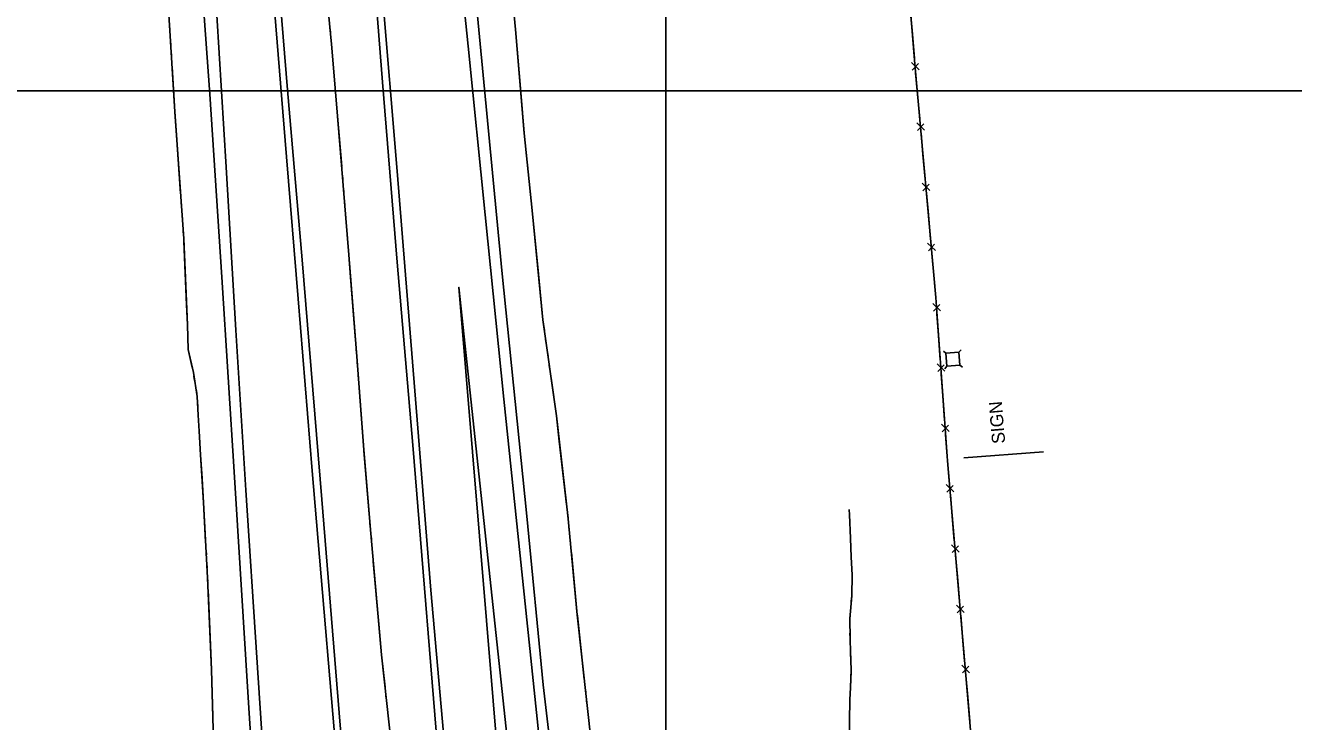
# Model space of a CAD drawing. Extents: x 353423 to 364002, y 127000 to 201942.
# Drawn here: x 361205 to 361789, y 134710 to 135030 of the extents above; entities that cross this region are included whole.
import ezdxf

# ---------------------------------------------------------------- set-up
doc = ezdxf.new("R2010")
doc.units = 0
for name, color, linetype in [('E_DTM_SlopeBottom', 7, 'Continuous'), ('E_DTM_SlopeTop', 7, 'Continuous'), ('E_LAND_BrushLine', 7, 'Continuous'), ('E_LAND_TreeLine', 7, 'Continuous'), ('E_SGN', 7, 'Continuous'), ('E_STRUCT_WingWall', 7, 'Continuous')]:
    doc.layers.add(name, color=color, linetype=linetype)

msp = doc.modelspace()

# ---------------------------------------------------------------- linework, layer by layer
at = {"layer": 'E_DTM_SlopeBottom'}
for p, q in [((361616.55, 135009.61), (361613, 135013.02)), ((361613.32, 135009.49), (361616.22, 135012.55)), ((361619.04, 134981.91), (361615.49, 134985.32)), ((361615.81, 134981.79), (361618.71, 134984.85)), ((361621.53, 134954.21), (361617.98, 134957.62)), ((361618.3, 134954.09), (361621.2, 134957.16)), ((361624.02, 134926.52), (361620.47, 134929.92)), ((361620.79, 134926.39), (361623.69, 134929.46)), ((361626.4, 134898.78), (361622.91, 134902.25)), ((361623.16, 134898.71), (361626.12, 134901.72)), ((361628.38, 134871.04), (361624.89, 134874.51)), ((361625.15, 134870.98), (361628.1, 134873.99)), ((361630.37, 134843.3), (361626.88, 134846.77)), ((361627.13, 134843.24), (361630.09, 134846.25)), ((361632.55, 134815.6), (361629.01, 134819.02)), ((361629.32, 134815.49), (361632.23, 134818.54)), ((361634.93, 134787.89), (361631.39, 134791.31)), ((361631.69, 134787.78), (361634.61, 134790.83)), ((361637.3, 134760.18), (361633.76, 134763.6)), ((361634.07, 134760.08), (361636.98, 134763.13)), ((361639.68, 134732.47), (361636.14, 134735.89)), ((361636.44, 134732.37), (361639.35, 134735.42))]:
    msp.add_line(p, q, dxfattribs=at)
for points in [[(361641.27, 134693.56), (361629.58, 134829.93), (361624.21, 134904.97), (361614.57, 135012.33), (361605.65, 135121.59), (361565.37, 135120.73), (361560.44, 135185.04), (361549.71, 135247.29), (361537.65, 135312.84), (361524.72, 135381.6), (361514.58, 135439.62), (361500.19, 135517.06), (361495.7, 135541.61), (361474.25, 135657.5), (361459.08, 135741.57), (361441.12, 135839.53), (361420.09, 135954.5), (361415.43, 135977.29), (361408.98, 136054.85), (361401.51, 136148.05), (361390.58, 136282.09), (361381.93, 136388.22)], [(361613.44, 135026.11), (361612.64, 135036.02)], [(361614.36, 135014.85), (361613.44, 135026.11)], [(361615.82, 134998.4), (361614.93, 135008.3)], [(361616.83, 134987.15), (361615.82, 134998.4)], [(361618.31, 134970.7), (361617.42, 134980.6)], [(361619.32, 134959.45), (361618.31, 134970.7)], [(361620.8, 134943.01), (361619.91, 134952.9)], [(361621.81, 134931.75), (361620.8, 134943.01)], [(361623.29, 134915.31), (361622.4, 134925.21)], [(361624.28, 134904.05), (361624.21, 134904.97), (361623.29, 134915.31)], [(361625.46, 134887.58), (361624.75, 134897.5)], [(361626.26, 134876.31), (361625.46, 134887.58)], [(361627.44, 134859.84), (361626.73, 134869.76)], [(361628.25, 134848.57), (361627.44, 134859.84)], [(361629.43, 134832.11), (361628.72, 134842.02)], [(361630.36, 134820.84), (361629.58, 134829.93), (361629.43, 134832.11)], [(361631.77, 134804.39), (361630.92, 134814.3)], [(361632.73, 134793.14), (361631.77, 134804.39)], [(361634.15, 134776.69), (361633.3, 134786.59)], [(361635.11, 134765.43), (361634.15, 134776.69)], [(361636.52, 134748.98), (361635.67, 134758.88)], [(361637.48, 134737.72), (361636.52, 134748.98)], [(361638.89, 134721.27), (361638.04, 134731.17)], [(361639.86, 134710.01), (361638.89, 134721.27)]]:
    msp.add_lwpolyline(points, dxfattribs=at)
at = {"layer": 'E_DTM_SlopeTop'}
for points in [[(361396.7, 134677.37), (361383.61, 134837.06), (361376.47, 134921.26), (361369.77, 135003.99), (361363.56, 135082.08), (361357.21, 135157.09), (361349.05, 135257.39), (361342.07, 135341.09), (361335.6, 135421.11), (361329.1, 135499.86), (361323.09, 135573.48), (361316.94, 135652.27), (361310.05, 135737.13), (361304.12, 135810.32), (361297.78, 135883.5), (361290.19, 135976.29), (361284.2, 136050.07), (361277.23, 136133.72), (361271.57, 136204.57), (361265.24, 136282.49), (361259.93, 136343.75), (361254.86, 136377.17)], [(361260.53, 136377.61), (361273.29, 136219.21), (361283.18, 136100.52), (361297.23, 135932.24), (361309.21, 135783.78), (361319.5, 135653.78), (361325.84, 135579.08), (361335.45, 135459.92), (361346.49, 135323.85), (361355.03, 135222.46), (361361.13, 135146.75), (361369.62, 135045.69), (361376.45, 134963.04), (361384.58, 134862.03), (361391.92, 134770.48), (361400.33, 134675.29)], [(361443.99, 134681.89), (361425.57, 134858.3), (361416.98, 134942.97), (361409.2, 135020.58), (361401, 135099.56), (361390.1, 135207.3), (361379.98, 135305.99), (361370.59, 135400.35), (361363.85, 135465.71), (361354, 135559.08), (361345.03, 135650.34), (361338.87, 135715.61), (361331.08, 135812.48), (361324.98, 135884.52), (361318.61, 135961.22), (361310.81, 136058.07), (361303.72, 136144.9), (361296.31, 136233.77), (361284.99, 136370.35)], [(361293.96, 136370.31), (361303.56, 136257.86), (361312.24, 136147.25), (361320.4, 136046.95), (361329.69, 135936), (361337.35, 135842.48), (361345.81, 135737.21), (361353.66, 135645.68), (361361.94, 135541.66), (361370.28, 135454.04), (361379.76, 135358.25), (361388.82, 135267.51), (361400.23, 135163.47), (361412.06, 135049.08), (361424.61, 134917.39), (361436.07, 134804.43), (361443.65, 134726.96), (361448.97, 134681.25)], [(361351.05, 134664.63), (361337.39, 134825.33), (361330.95, 134904.39), (361325.64, 134969.63), (361318.55, 135056.39), (361310.04, 135161.67), (361301.56, 135264.14), (361294.49, 135352.48), (361286.37, 135448.73), (361277.95, 135550.01), (361268.88, 135660.03), (361260.79, 135763), (361249.33, 135901.8), (361238.28, 136034.46), (361229.05, 136148.16), (361218.39, 136277.99), (361212.48, 136348.99)], [(361215.88, 136349.3), (361225.01, 136234.99), (361232.06, 136149.89), (361239, 136067.61), (361245.67, 135988.1), (361251.91, 135907.65), (361257.23, 135843.8), (361264.01, 135763.42), (361270.71, 135680.71), (361276.91, 135605.71), (361282.12, 135541), (361291.62, 135424.19), (361298.48, 135341.76), (361306.78, 135237.93), (361314.68, 135139.9), (361320.09, 135073.72), (361326, 135000.5), (361332.72, 134922.29), (361341.75, 134812.12), (361350.25, 134708.36), (361354.13, 134664.84)], [(361180.1, 136344.37), (361189.81, 136229.58), (361199.72, 136110.86), (361208.14, 136005.52), (361214.77, 135923.19), (361223.46, 135820.12), (361232.49, 135708.36), (361242.15, 135589.45), (361253.1, 135457.7), (361263.61, 135332.47), (361273.94, 135202.44), (361280.22, 135131), (361284.54, 135078.79), (361290.37, 134998.42), (361295.75, 134914.37), (361301.58, 134822.33), (361308.19, 134716.23), (361311.76, 134662.41)], [(361317.03, 134662.47), (361306.89, 134816.39), (361302.26, 134889.92), (361297.74, 134964.91), (361291.41, 135069.88), (361285.48, 135161.58), (361281.7, 135208.48), (361272.03, 135327.67), (361262.86, 135438.3), (361252.64, 135567.21), (361241.51, 135700.05), (361228.98, 135855.38), (361213.87, 136036.21), (361205.27, 136141.31), (361188.85, 136344.99)], [(361423.79, 134680.74), (361404.87, 134909.73), (361429.37, 134680.96)]]:
    msp.add_lwpolyline(points, dxfattribs=at)
at = {"layer": 'E_LAND_BrushLine'}
msp.add_line((361673.81, 134833.98), (361637.08, 134831.28), dxfattribs=at)
at = {"layer": 'E_LAND_TreeLine'}
for p, q in [((361500, 134500), (361500, 136500)), ((360000, 135000), (364000, 135000)), ((360000, 135000), (364000, 135000)), ((361500, 132500), (361500, 135000))]:
    msp.add_line(p, q, dxfattribs=at)
at = {"layer": 'E_SGN'}
for p, q in [((361628.87, 134879.35), (361627.72, 134880.32)), ((361635.82, 134880.99), (361634.85, 134879.85)), ((361629.36, 134873.37), (361628.39, 134872.23)), ((361636.48, 134872.89), (361635.34, 134873.86))]:
    msp.add_line(p, q, dxfattribs=at)
msp.add_lwpolyline([(361635.34, 134873.86), (361634.85, 134879.85), (361628.87, 134879.35), (361629.36, 134873.37)], close=True, dxfattribs=at)
at = {"layer": 'E_STRUCT_WingWall'}
for points in [[(361468.11, 134678.45), (361459.3, 134759.05), (361454.98, 134804.81), (361449.68, 134850.52), (361443.49, 134894.66), (361438.54, 134944.94), (361434.85, 134980.53), (361430.89, 135028.15), (361426.75, 135071.48), (361421.75, 135124.4), (361415.57, 135175.55), (361409.19, 135219.44), (361405.06, 135260.61), (361400.14, 135309.64), (361396.33, 135357.73), (361392.88, 135397.74)], [(361315.44, 135394.34), (361318.24, 135355.78), (361321.62, 135310.13), (361324.89, 135269.34), (361328.5, 135230.37), (361331.67, 135191.01), (361334.87, 135148.38), (361338.28, 135103.79), (361342.22, 135062.79), (361346.26, 135021.52), (361349.06, 134988.28), (361354.23, 134924.61), (361358.06, 134875.8), (361361.17, 134834.9), (361364.36, 134796.47), (361369.27, 134740.71), (361373.98, 134697.33), (361375.83, 134675.11)], [(361245.69, 135369.82), (361249.01, 135326.53), (361252.81, 135285.27), (361257.03, 135238.93), (361260.87, 135194.36), (361263.02, 135169.31), (361264.66, 135135.47), (361266.57, 135105.97), (361270.84, 135045.21), (361274.26, 134990.41), (361278.31, 134931.94), (361280, 134892.35), (361280.33, 134881.05), (361282.74, 134870.46), (361284.49, 134859.46), (361284.9, 134850.94), (361285.35, 134843.48), (361286.03, 134832.66), (361287.37, 134810.68), (361289.29, 134776.14), (361291.06, 134733.83), (361291.8, 134706.55), (361293.13, 134668.53), (361293.42, 134661.12)], [(361271.85, 135029.03), (361271.97, 135027.03)], [(361345.53, 135028.96), (361345.73, 135026.97)], [(361433.29, 134999.21), (361430.89, 135028.15), (361430.87, 135028.36)], [(361272.22, 135023.02), (361272.35, 135021.01)], [(361346.12, 135022.99), (361346.26, 135021.52), (361348.58, 134994.08)], [(361272.6, 135017), (361272.72, 135014.99)], [(361272.97, 135010.98), (361274.26, 134990.41), (361274.85, 134981.89)], [(361348.58, 134994.08), (361349.06, 134988.28), (361350.94, 134965.16)], [(361435.93, 134970.09), (361434.85, 134980.53), (361433.29, 134999.21)], [(361274.85, 134981.89), (361276.86, 134952.81)], [(361436.55, 134964.07), (361436.35, 134966.08)], [(361351.26, 134961.17), (361351.42, 134959.17)], [(361437.18, 134958.05), (361436.97, 134960.06)], [(361351.75, 134955.19), (361351.91, 134953.19)], [(361437.8, 134952.04), (361437.6, 134954.04)], [(361277.14, 134948.8), (361277.28, 134946.8)], [(361352.23, 134949.2), (361352.39, 134947.21)], [(361441.1, 134918.92), (361438.54, 134944.94), (361438.22, 134948.02)], [(361277.56, 134942.79), (361277.7, 134940.78)], [(361352.72, 134943.22), (361354.23, 134924.61), (361355.03, 134914.3)], [(361277.98, 134936.77), (361278.11, 134934.77)], [(361278.36, 134930.75), (361279.6, 134901.63)], [(361444.17, 134889.84), (361443.49, 134894.66), (361441.1, 134918.92)], [(361355.03, 134914.3), (361357.3, 134885.37)], [(361279.6, 134901.63), (361280, 134892.35), (361280.33, 134881.05), (361282.22, 134872.75)], [(361445.01, 134883.85), (361444.73, 134885.85)], [(361357.62, 134881.39), (361357.77, 134879.39)], [(361445.85, 134877.86), (361445.57, 134879.86)], [(361358.09, 134875.4), (361358.24, 134873.41)], [(361446.69, 134871.87), (361446.41, 134873.87)], [(361283, 134868.82), (361283.32, 134866.83)], [(361358.54, 134869.42), (361358.7, 134867.42)], [(361451.03, 134838.88), (361449.68, 134850.52), (361447.25, 134867.87)], [(361283.95, 134862.86), (361284.26, 134860.88)], [(361359, 134863.43), (361361.17, 134834.9), (361361.21, 134834.5)], [(361284.61, 134856.88), (361284.71, 134854.87)], [(361284.9, 134850.86), (361285.35, 134843.48), (361286.03, 134832.66), (361286.7, 134821.77)], [(361454.4, 134809.83), (361451.03, 134838.88)], [(361361.21, 134834.5), (361363.6, 134805.59)], [(361286.7, 134821.77), (361287.37, 134810.68), (361288.37, 134792.67)], [(361584.29, 134690.93), (361584.68, 134719.94), (361584.93, 134725.71), (361585.3, 134733.88), (361585.05, 134741.7), (361584.79, 134748.15), (361584.61, 134757.29), (361585.52, 134767.8), (361585.69, 134777.42), (361585.34, 134785.59), (361584.95, 134794.31), (361584.57, 134805.13), (361584.42, 134807.49)], [(361585.3, 134765.19), (361585.52, 134767.8), (361585.69, 134777.42), (361585.34, 134785.59), (361584.95, 134794.31), (361584.57, 134805.13), (361584.42, 134807.49)], [(361363.94, 134801.6), (361364.1, 134799.61)], [(361455.08, 134803.82), (361454.98, 134804.81), (361454.87, 134805.83)], [(361364.44, 134795.62), (361364.61, 134793.62)], [(361455.65, 134797.8), (361455.46, 134799.81)], [(361456.22, 134791.78), (361456.03, 134793.78)], [(361288.59, 134788.66), (361288.71, 134786.65)], [(361364.96, 134789.64), (361365.14, 134787.64)], [(361459.35, 134758.65), (361459.3, 134759.05), (361456.59, 134787.76)], [(361288.93, 134782.64), (361289.04, 134780.63)], [(361365.49, 134783.66), (361368.03, 134754.75)], [(361289.26, 134776.61), (361289.29, 134776.14), (361289.35, 134774.61)], [(361289.52, 134770.59), (361290.74, 134741.47)], [(361368.03, 134754.75), (361369.27, 134740.71), (361370.88, 134725.88)], [(361462.53, 134729.58), (361459.35, 134758.65)], [(361584.63, 134756.46), (361584.61, 134757.29), (361584.79, 134759.37)], [(361584.81, 134747.69), (361584.79, 134748.15), (361584.74, 134750.61)], [(361290.74, 134741.47), (361291.06, 134733.83), (361291.64, 134712.34)], [(361585.14, 134738.95), (361585.05, 134741.7), (361585.04, 134741.87)], [(361584.29, 134690.93), (361584.68, 134719.94), (361584.93, 134725.71), (361585.27, 134733.12)], [(361463.18, 134723.56), (361462.97, 134725.57)], [(361371.31, 134721.91), (361371.53, 134719.92)], [(361371.96, 134715.94), (361372.18, 134713.95)], [(361463.84, 134717.55), (361463.62, 134719.55)], [(361464.5, 134711.53), (361464.28, 134713.54)]]:
    msp.add_lwpolyline(points, dxfattribs=at)

# ---------------------------------------------------------------- texts
at = {"layer": 'E_LAND_BrushLine'}
msp.add_text('SIGN', height=6, rotation=94.76636, dxfattribs=at).set_placement((361656.16, 134837.99))

doc.saveas('drawing.dxf')
